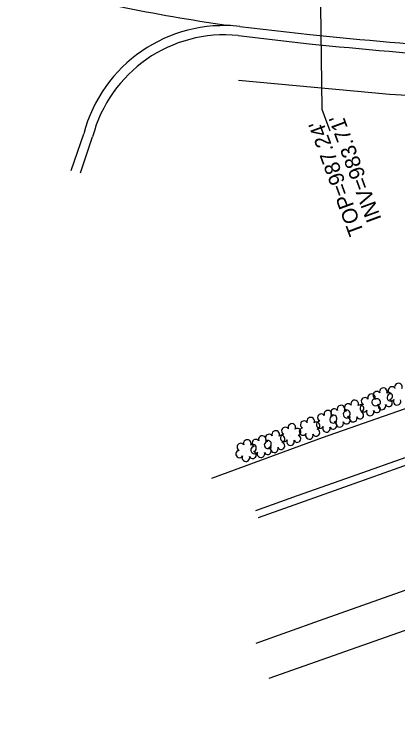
# Model space of a CAD drawing. Extents: x 1611576 to 1617186, y 899279 to 905462.
# Drawn here: x 1615854.4 to 1615954.6, y 903835.4 to 904021 of the extents above; entities that cross this region are included whole.
import ezdxf

# ---------------------------------------------------------------- set-up
doc = ezdxf.new("R2010")
doc.units = 0
for name, color, linetype in [('Exist Other Culture Fence Line', 7, 'Continuous'), ('Exist Right of Way Line', 7, 'Continuous'), ('Exist Roads Change in Surface', 7, 'Continuous'), ('Exist Roads Curbs', 7, 'Continuous'), ('Exist Roads EOP', 7, 'Continuous'), ('Exist Roads EOP Other', 7, 'Continuous'), ('Exist Roads EOT', 7, 'Continuous'), ('Exist Structure Minor Catch Basin Leader', 7, 'Continuous'), ('Exist Structure Minor Catch Basin Top Elevation', 7, 'Continuous'), ('Exist Structure Minor Pipes RCP 15 Inch Invert', 7, 'Continuous'), ('Exist Vegetation Shrub CELL', 7, 'Continuous')]:
    doc.layers.add(name, color=color, linetype=linetype)

msp = doc.modelspace()

# ---------------------------------------------------------------- linework, layer by layer
at = {"layer": 'Exist Other Culture Fence Line'}
msp.add_lwpolyline([(1616211.35, 903767.58), (1616195.22, 903813.36), (1616186.56, 903825.42), (1616168.75, 903875.81), (1616153.63, 903916.5), (1616129.58, 903932.3), (1616098.05, 903952.43), (1616082.04, 903962.19), (1616045.01, 903949.52), (1616000.86, 903933.41), (1615934.86, 903910.4), (1615905.89, 903899.71)], dxfattribs=at)
at = {"layer": 'Exist Right of Way Line'}
msp.add_line((1615912.95, 904003.79), (1615947.78, 904000.58), dxfattribs=at)
msp.add_arc((1615982.39, 904376.05), 377.06, 264.7333, 287.2667, dxfattribs=at)
at = {"layer": 'Exist Roads Change in Surface'}
for points in [[(1615917.61, 903856.74), (1615934.11, 903862.61), (1615960.99, 903872.11), (1616029.5, 903896.23), (1616058.14, 903906.43), (1616080.48, 903914.29), (1616095.43, 903919.73)], [(1616098.71, 903910.33), (1616077.62, 903902.83), (1616054.59, 903894.66), (1616034.64, 903887.62), (1615960.72, 903861.55), (1615920.92, 903847.5)]]:
    msp.add_lwpolyline(points, dxfattribs=at)
at = {"layer": 'Exist Roads Curbs'}
for p, q in [((1615912.91, 904015.44), (1615931.47, 904013.3)), ((1615871.68, 903979.6), (1615874.86, 903988.97))]:
    msp.add_line(p, q, dxfattribs=at)
msp.add_lwpolyline([(1615958.14, 903905.73), (1615942.42, 903900.19), (1615928.29, 903895.17), (1615917.43, 903891.32)], dxfattribs=at)
msp.add_ellipse((1615909.32, 903979.99), major_axis=(15.46, -32.12), ratio=0.998343, start_param=2.591326, end_param=4.009692, dxfattribs=at)
msp.add_spline([(1615931.47, 904013.3), (1615973.24, 904009.77), (1616017.42, 904008.63), (1616061.47, 904010.33), (1616104.95, 904016.64)], degree=3, dxfattribs=at)
at = {"layer": 'Exist Roads EOP'}
for p, q in [((1615913.28, 904017.82), (1615931.62, 904015.71)), ((1615869.25, 903980.24), (1615872.53, 903989.78))]:
    msp.add_line(p, q, dxfattribs=at)
msp.add_ellipse((1615909.15, 903980.17), major_axis=(-19.18, 32.68), ratio=0.998661, start_param=5.642651, end_param=7.067278, dxfattribs=at)
msp.add_spline([(1615931.62, 904015.71), (1615973.45, 904012.19), (1616017.45, 904011.12), (1616061.25, 904012.84), (1616104.38, 904019.1)], degree=3, dxfattribs=at)
at = {"layer": 'Exist Roads EOP Other'}
msp.add_lwpolyline([(1615958.79, 903903.88), (1615943.08, 903898.34), (1615928.94, 903893.33), (1615918.09, 903889.48)], dxfattribs=at)
at = {"layer": 'Exist Roads EOT'}
msp.add_line((1615910.9, 904018.1), (1615909.86, 904018.2), dxfattribs=at)
msp.add_ellipse((1615972.71, 904454.31), major_axis=(399.48, 187.91), ratio=0.997263, start_param=4.002237, end_param=4.130845, dxfattribs=at)
at = {"layer": 'Exist Structure Minor Catch Basin Leader'}
msp.add_lwpolyline([(1615934.33, 904029.89), (1615934.75, 903996.19), (1615936.83, 903990.56)], dxfattribs=at)
at = {"layer": 'Exist Vegetation Shrub CELL'}
for p, q in [((1615954.53, 903921.6), (1615954.53, 903921.6)), ((1615950.57, 903920.39), (1615950.57, 903920.39)), ((1615943.09, 903917.18), (1615943.09, 903917.18)), ((1615947.48, 903918.8), (1615947.48, 903918.8)), ((1615939.53, 903915.84), (1615939.53, 903915.84)), ((1615936.08, 903914.51), (1615936.08, 903914.51)), ((1615931.6, 903912.68), (1615931.6, 903912.68)), ((1615926.68, 903911.04), (1615926.68, 903911.04)), ((1615918.95, 903907.87), (1615918.95, 903907.87)), ((1615922.46, 903909.2), (1615922.46, 903909.2)), ((1615915.03, 903906.84), (1615915.03, 903906.84))]:
    msp.add_line(p, q, dxfattribs=at)
for centre, radius, start, end in [((1615954.75, 903923.64), 0.99, 334.8391, 200.4717), ((1615950.8, 903922.43), 0.99, 334.8391, 200.4717), ((1615953.04, 903922.73), 0.968, 35.8908, 245.4216), ((1615946, 903919.92), 0.968, 35.8908, 245.4216), ((1615947.71, 903920.84), 0.99, 334.8391, 200.4717), ((1615949.09, 903921.51), 0.968, 35.8908, 245.4216), ((1615952.24, 903921.25), 0.929, 284.4567, 126.0861), ((1615952.72, 903920.89), 0.955, 95.1099, 327.9534), ((1615941.6, 903918.3), 0.968, 35.8908, 245.4216), ((1615943.31, 903919.22), 0.99, 334.8391, 200.4717), ((1615944.76, 903918.04), 0.929, 284.4567, 126.0861), ((1615945.68, 903918.09), 0.955, 95.1099, 327.9534), ((1615948.77, 903919.68), 0.955, 95.1099, 327.9534), ((1615949.15, 903919.66), 0.929, 284.4567, 126.0861), ((1615950.44, 903918.7), 0.984, 151.2797, 21.387), ((1615952.21, 903919.46), 0.937, 204.9913, 73.4601), ((1615954.4, 903919.92), 0.984, 151.2797, 21.387), ((1615936.31, 903916.55), 0.99, 334.8391, 200.4717), ((1615938.04, 903916.97), 0.968, 35.8908, 245.4216), ((1615939.76, 903917.88), 0.99, 334.8391, 200.4717), ((1615941.29, 903916.47), 0.955, 95.1099, 327.9534), ((1615941.2, 903916.71), 0.929, 284.4567, 126.0861), ((1615944.72, 903916.25), 0.937, 204.9913, 73.4601), ((1615947.35, 903917.11), 0.984, 151.2797, 21.387), ((1615949.12, 903917.87), 0.937, 204.9913, 73.4601), ((1615931.83, 903914.72), 0.99, 334.8391, 200.4717), ((1615934.6, 903915.64), 0.968, 35.8908, 245.4216), ((1615937.73, 903915.14), 0.955, 95.1099, 327.9534), ((1615937.75, 903915.38), 0.929, 284.4567, 126.0861), ((1615941.16, 903914.91), 0.937, 204.9913, 73.4601), ((1615942.96, 903915.49), 0.984, 151.2797, 21.387), ((1615926.91, 903913.08), 0.99, 334.8391, 200.4717), ((1615930.12, 903913.81), 0.968, 35.8908, 245.4216), ((1615933.28, 903913.55), 0.929, 284.4567, 126.0861), ((1615934.28, 903913.81), 0.955, 95.1099, 327.9534), ((1615937.72, 903913.58), 0.937, 204.9913, 73.4601), ((1615939.4, 903914.16), 0.984, 151.2797, 21.387), ((1615922.69, 903911.24), 0.99, 334.8391, 200.4717), ((1615925.2, 903912.17), 0.968, 35.8908, 245.4216), ((1615928.36, 903911.91), 0.929, 284.4567, 126.0861), ((1615929.8, 903911.98), 0.955, 95.1099, 327.9534), ((1615933.24, 903911.75), 0.937, 204.9913, 73.4601), ((1615935.95, 903912.83), 0.984, 151.2797, 21.387), ((1615915.26, 903908.88), 0.99, 334.8391, 200.4717), ((1615917.46, 903908.99), 0.968, 35.8908, 245.4216), ((1615919.17, 903909.91), 0.99, 334.8391, 200.4717), ((1615920.98, 903910.33), 0.968, 35.8908, 245.4216), ((1615924.13, 903910.07), 0.929, 284.4567, 126.0861), ((1615924.88, 903910.34), 0.955, 95.1099, 327.9534), ((1615926.56, 903909.36), 0.984, 151.2797, 21.387), ((1615928.32, 903910.11), 0.937, 204.9913, 73.4601), ((1615931.48, 903911), 0.984, 151.2797, 21.387), ((1615913.55, 903907.96), 0.968, 35.8908, 245.4216), ((1615916.7, 903907.71), 0.929, 284.4567, 126.0861), ((1615917.15, 903907.16), 0.955, 95.1099, 327.9534), ((1615920.66, 903908.49), 0.955, 95.1099, 327.9534), ((1615920.58, 903906.94), 0.937, 204.9913, 73.4601), ((1615920.62, 903908.73), 0.929, 284.4567, 126.0861), ((1615922.33, 903907.52), 0.984, 151.2797, 21.387), ((1615924.1, 903908.27), 0.937, 204.9913, 73.4601), ((1615913.23, 903906.13), 0.955, 95.1099, 327.9534), ((1615916.67, 903905.91), 0.937, 204.9913, 73.4601), ((1615918.82, 903906.18), 0.984, 151.2797, 21.387), ((1615914.9, 903905.15), 0.984, 151.2797, 21.387)]:
    msp.add_arc(centre, radius, start, end, dxfattribs=at)

# ---------------------------------------------------------------- texts
at = {"layer": 'Exist Structure Minor Catch Basin Top Elevation'}
msp.add_text("TOP=987.24'", height=4, rotation=110.2165, dxfattribs=at).set_placement((1615945.79, 903964.02))
at = {"layer": 'Exist Structure Minor Pipes RCP 15 Inch Invert'}
msp.add_text("INV=983.71'", height=4, rotation=110.2165, dxfattribs=at).set_placement((1615950.37, 903967.54))

doc.saveas('drawing.dxf')
